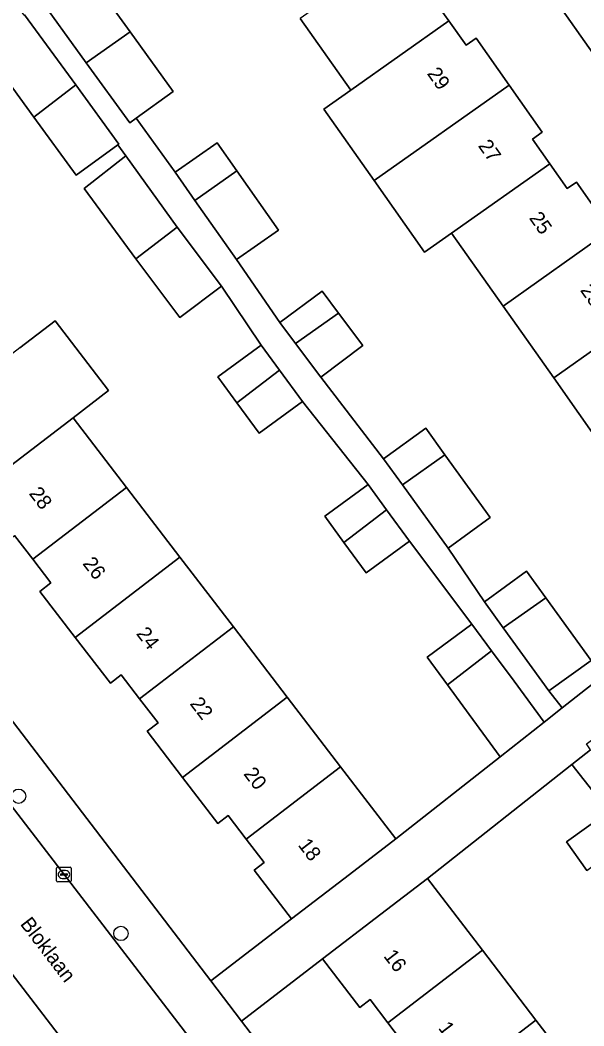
# Model space of a CAD drawing. Extents: x 159352 to 160617, y 385888 to 387323.
# Drawn here: x 160104.9 to 160143.4, y 386916.6 to 386985.3 of the extents above; entities that cross this region are included whole.
import ezdxf

# ---------------------------------------------------------------- set-up
doc = ezdxf.new("R2010")
doc.units = 0
for name, color, linetype in [('IMGEO_Boom', 7, 'Continuous'), ('IMGEO_Erf', 7, 'Continuous'), ('IMGEO_Kolk', 7, 'Continuous'), ('IMGEO_Muur', 7, 'Continuous'), ('IMGEO_Openbare_ruimte_label', 7, 'Continuous'), ('IMGEO_Pand', 7, 'Continuous'), ('IMGEO_Pand_nummerreeks', 7, 'Continuous'), ('IMGEO_Rijbaan_lokaal_open', 7, 'Continuous'), ('IMGEO_Voetpad_open', 7, 'Continuous')]:
    doc.layers.add(name, color=color, linetype=linetype)

msp = doc.modelspace()

# ---------------------------------------------------------------- linework, layer by layer
at = {"layer": 'IMGEO_Boom'}
for centre in [(160104.786, 386932.302), (160111.778, 386922.925)]:
    msp.add_circle(centre, 0.489, dxfattribs=at)
at = {"layer": 'IMGEO_Erf'}
for points in [[(160164.037, 386954.717), (160132.1, 387000)], [(160108.88, 386989.396), (160112.406, 386984.53), (160115.357, 386980.457), (160112.814, 386978.615), (160115.482, 386974.931), (160118.363, 386976.951), (160119.707, 386975.034), (160122.551, 386970.978), (160119.67, 386968.958), (160122.643, 386964.657), (160125.524, 386966.817), (160126.654, 386965.311), (160128.321, 386963.089), (160125.44, 386960.928), (160129.732, 386955.359), (160132.611, 386957.438), (160133.923, 386955.622), (160137.017, 386951.337), (160134.138, 386949.258), (160136.625, 386945.591), (160139.504, 386947.67), (160140.816, 386945.853), (160143.91, 386941.569), (160141.031, 386939.49), (160141.941, 386938.333), (160151.8, 386946.084)], [(160133.018, 386986.932), (160134.194, 386985.267), (160135.368, 386983.603), (160136.05, 386984.084), (160138.311, 386980.88), (160140.574, 386977.674), (160139.901, 386977.199), (160141.092, 386975.511), (160142.286, 386973.819), (160142.909, 386974.258), (160145.229, 386970.971)], [(160144.792, 386956.015), (160141.362, 386960.876), (160137.895, 386965.79), (160134.381, 386970.77), (160132.533, 386969.466), (160129.081, 386974.36), (160125.645, 386979.229), (160127.492, 386980.533), (160124.036, 386985.431)], [(160104.86, 386962.925), (160107.275, 386964.777), (160110.929, 386960.012), (160108.514, 386958.16), (160112.165, 386953.398), (160115.814, 386948.639), (160119.477, 386943.863), (160123.15, 386939.073), (160126.796, 386934.318), (160130.571, 386929.395), (160137.69, 386934.991), (160135.584, 386937.893), (160134.097, 386939.909), (160132.704, 386941.797), (160135.768, 386944.057), (160131.498, 386949.728), (160128.543, 386947.566), (160127.023, 386949.643), (160125.719, 386951.424), (160128.674, 386953.587), (160124.186, 386959.263), (160121.231, 386957.101), (160119.712, 386959.177), (160118.407, 386960.959), (160121.362, 386963.122), (160118.649, 386967.142), (160115.804, 386965.01), (160112.807, 386969.011), (160109.267, 386973.818), (160112.117, 386976.048), (160111.565, 386976.805), (160108.713, 386974.724), (160105.818, 386978.693), (160102.272, 386983.557)], [(160080.165, 386969.059), (160117.917, 386919.693), (160123.429, 386923.919), (160120.884, 386927.238), (160121.575, 386927.767), (160120.342, 386929.375), (160119.109, 386930.983), (160118.404, 386930.442), (160115.99, 386933.59), (160113.573, 386936.742), (160114.315, 386937.311), (160113.06, 386938.948), (160111.803, 386940.587), (160111.058, 386940.015), (160108.651, 386943.154), (160106.243, 386946.295), (160106.998, 386946.873), (160105.757, 386948.491), (160104.516, 386950.11)], [(160143.625, 386927.22), (160142.229, 386929.186), (160145.138, 386931.251), (160142.608, 386934.465), (160132.725, 386926.686), (160136.492, 386921.774), (160140.147, 386917.007), (160143.786, 386912.263)], [(160144.642, 386897.704), (160143.401, 386899.321), (160142.701, 386898.784), (160140.255, 386901.973), (160137.81, 386905.161), (160138.532, 386905.715), (160137.316, 386907.301), (160136.1, 386908.887), (160135.384, 386908.338), (160132.961, 386911.497), (160130.539, 386914.656), (160131.256, 386915.206), (160130.013, 386916.827), (160128.805, 386918.402), (160128.116, 386917.874), (160125.567, 386921.197), (160120.02, 386916.943), (160150.202, 386877.475)]]:
    msp.add_lwpolyline(points, dxfattribs=at)
at = {"layer": 'IMGEO_Kolk'}
for p, q in [((160107.386, 386926.525), (160107.386, 386927.377)), ((160107.461, 386927.451), (160108.313, 386927.451)), ((160107.874, 386927.231), (160107.899, 386927.231)), ((160108.387, 386927.377), (160108.387, 386926.525)), ((160108.313, 386926.451), (160107.461, 386926.451)), ((160107.645, 386926.945), (160107.645, 386926.957)), ((160108.083, 386926.908), (160107.685, 386926.908)), ((160107.688, 386926.994), (160108.086, 386926.994)), ((160107.897, 386926.671), (160107.872, 386926.671)), ((160108.129, 386926.957), (160108.129, 386926.945))]:
    msp.add_line(p, q, dxfattribs=at)
for points in [[(160107.386, 386926.525), (160107.386, 386927.377)], [(160107.461, 386927.451), (160108.313, 386927.451)], [(160108.387, 386927.377), (160108.387, 386926.525)], [(160108.313, 386926.451), (160107.461, 386926.451)]]:
    msp.add_lwpolyline(points, dxfattribs=at)
for centre, radius, start, end in [((160107.463, 386927.375), 0.0765, 91.55205, 178.44795), ((160107.463, 386927.375), 0.0765, 91.55205, 178.44795), ((160108.311, 386927.375), 0.0765, 1.55205, 88.44795), ((160108.311, 386927.375), 0.0765, 1.55205, 88.44795), ((160107.463, 386926.527), 0.0765, 181.55205, 268.44795), ((160107.463, 386926.527), 0.0765, 181.55205, 268.44795), ((160107.685, 386926.954), 0.0403, 85.87752, 175.75265), ((160107.682, 386926.944), 0.0366, 178.93798, 274.71019), ((160108.086, 386926.951), 0.043, 264.86636, 352.45326), ((160108.09, 386926.956), 0.0386, 1.73085, 96.63898), ((160108.311, 386926.527), 0.0765, 271.55205, 358.44795), ((160108.311, 386926.527), 0.0765, 271.55205, 358.44795)]:
    msp.add_arc(centre, radius, start, end, dxfattribs=at)
for centre, major_axis, ratio, start_param, end_param in [((160107.873, 386926.951), (-0.387, 0.002), 0.722429, 4.712389, 7.853982), ((160107.898, 386926.951), (-0.39, 0.002), 0.717154, 1.570796, 4.712389)]:
    msp.add_ellipse(centre, major_axis=major_axis, ratio=ratio, start_param=start_param, end_param=end_param, dxfattribs=at)
at = {"layer": 'IMGEO_Muur'}
msp.add_lwpolyline([(160130.571, 386929.395), (160137.69, 386934.991)], dxfattribs=at)
at = {"layer": 'IMGEO_Pand'}
for points in [[(160124.036, 386985.431), (160127.492, 386980.533), (160134.194, 386985.267), (160133.018, 386986.932), (160133.717, 386987.425), (160131.436, 386990.658)], [(160112.406, 386984.53), (160108.88, 386989.396), (160105.912, 386987.246), (160109.412, 386982.415)], [(160105.198, 386985.691), (160105.158, 386985.662), (160103.331, 386988.166), (160100.01, 386985.744), (160101.837, 386983.24), (160102.272, 386983.557), (160105.818, 386978.693), (160108.695, 386980.896)], [(160127.492, 386980.533), (160125.645, 386979.229), (160129.081, 386974.36), (160138.311, 386980.88), (160136.05, 386984.084), (160135.368, 386983.603), (160134.194, 386985.267)], [(160112.406, 386984.53), (160109.412, 386982.415), (160112.389, 386978.307), (160112.814, 386978.615), (160115.357, 386980.457)], [(160108.695, 386980.896), (160105.818, 386978.693), (160108.713, 386974.724), (160111.565, 386976.805), (160111.639, 386976.859)], [(160141.092, 386975.511), (160139.901, 386977.199), (160140.574, 386977.674), (160138.311, 386980.88), (160129.081, 386974.36), (160132.533, 386969.466), (160134.381, 386970.77)], [(160116.833, 386973.004), (160119.707, 386975.034), (160118.363, 386976.951), (160115.482, 386974.931)], [(160112.117, 386976.048), (160109.267, 386973.818), (160112.807, 386969.011), (160115.629, 386971.173)], [(160134.381, 386970.77), (160137.895, 386965.79), (160145.229, 386970.971), (160142.909, 386974.258), (160142.286, 386973.819), (160141.092, 386975.511)], [(160119.707, 386975.034), (160116.833, 386973.004), (160119.67, 386968.958), (160122.551, 386970.978)], [(160115.804, 386965.01), (160118.649, 386967.142), (160115.629, 386971.173), (160112.807, 386969.011)], [(160148.073, 386965.616), (160146.925, 386967.242), (160147.549, 386967.683), (160145.229, 386970.971), (160137.895, 386965.79), (160141.362, 386960.876)], [(160123.711, 386963.232), (160126.654, 386965.311), (160125.524, 386966.817), (160122.643, 386964.657)], [(160152.158, 386961.218), (160149.877, 386964.451), (160149.221, 386963.989), (160148.073, 386965.616), (160141.362, 386960.876), (160144.792, 386956.015)], [(160126.654, 386965.311), (160123.711, 386963.232), (160125.44, 386960.928), (160128.321, 386963.089)], [(160108.514, 386958.16), (160110.929, 386960.012), (160107.275, 386964.777), (160104.86, 386962.925), (160098.462, 386958.025), (160099.708, 386956.4), (160098.975, 386955.838), (160101.382, 386952.698)], [(160121.362, 386963.122), (160118.407, 386960.959), (160119.712, 386959.177), (160122.62, 386961.404)], [(160121.231, 386957.101), (160124.186, 386959.263), (160122.62, 386961.404), (160119.712, 386959.177)], [(160101.382, 386952.698), (160103.792, 386949.555), (160104.516, 386950.11), (160105.757, 386948.491), (160112.165, 386953.398), (160108.514, 386958.16)], [(160132.611, 386957.438), (160129.732, 386955.359), (160131.022, 386953.573), (160133.923, 386955.622)], [(160134.138, 386949.258), (160137.017, 386951.337), (160133.923, 386955.622), (160131.022, 386953.573)], [(160105.757, 386948.491), (160106.998, 386946.873), (160106.243, 386946.295), (160108.651, 386943.154), (160115.814, 386948.639), (160112.165, 386953.398)], [(160127.023, 386949.643), (160129.931, 386951.87), (160128.674, 386953.587), (160125.719, 386951.424)], [(160129.931, 386951.87), (160127.023, 386949.643), (160128.543, 386947.566), (160131.498, 386949.728)], [(160119.477, 386943.863), (160115.814, 386948.639), (160108.651, 386943.154), (160111.058, 386940.015), (160111.803, 386940.587), (160113.06, 386938.948)], [(160137.915, 386943.804), (160140.816, 386945.853), (160139.504, 386947.67), (160136.625, 386945.591)], [(160140.816, 386945.853), (160137.915, 386943.804), (160141.031, 386939.49), (160143.91, 386941.569)], [(160123.15, 386939.073), (160119.477, 386943.863), (160113.06, 386938.948), (160114.315, 386937.311), (160113.573, 386936.742), (160115.99, 386933.59)], [(160134.097, 386939.909), (160137.119, 386942.225), (160135.768, 386944.057), (160132.704, 386941.797)], [(160135.584, 386937.893), (160137.69, 386934.991), (160140.716, 386937.37), (160138.648, 386940.153), (160137.119, 386942.225), (160134.097, 386939.909)], [(160126.796, 386934.318), (160123.15, 386939.073), (160115.99, 386933.59), (160118.404, 386930.442), (160119.109, 386930.983), (160120.342, 386929.375)], [(160127.397, 386926.962), (160130.571, 386929.395), (160126.796, 386934.318), (160120.342, 386929.375), (160121.575, 386927.767), (160120.884, 386927.238), (160123.429, 386923.919)], [(160143.625, 386927.22), (160146.462, 386929.387), (160145.138, 386931.251), (160142.229, 386929.186)], [(160125.567, 386921.197), (160128.116, 386917.874), (160128.805, 386918.402), (160130.013, 386916.827), (160136.492, 386921.774), (160132.725, 386926.686), (160129.535, 386924.24)], [(160130.013, 386916.827), (160131.256, 386915.206), (160130.539, 386914.656), (160132.961, 386911.497), (160140.147, 386917.007), (160136.492, 386921.774)], [(160143.786, 386912.263), (160140.147, 386917.007), (160132.961, 386911.497), (160135.384, 386908.338), (160136.1, 386908.887), (160137.316, 386907.301)]]:
    msp.add_lwpolyline(points, close=True, dxfattribs=at)
at = {"layer": 'IMGEO_Rijbaan_lokaal_open'}
for points in [[(160071.825, 386962.629), (160079.074, 386953.236), (160079.09, 386953.237), (160089.596, 386939.351), (160113.389, 386908.345), (160142.196, 386870.763)], [(160147.579, 386875.14), (160123.213, 386907.016), (160103.5, 386932.656)]]:
    msp.add_lwpolyline(points, dxfattribs=at)
at = {"layer": 'IMGEO_Voetpad_open'}
for points in [[(160126.672, 387007.783), (160129.517, 387003.643), (160132.1, 387000), (160164.037, 386954.717), (160166.032, 386951.887), (160195.169, 386910.574), (160197.916, 386906.849)], [(160105.198, 386985.691), (160108.695, 386980.896), (160111.639, 386976.859), (160111.565, 386976.805), (160112.117, 386976.048), (160115.629, 386971.173), (160118.649, 386967.142), (160121.362, 386963.122), (160122.62, 386961.404), (160124.186, 386959.263), (160128.674, 386953.587), (160129.931, 386951.87), (160131.498, 386949.728), (160135.768, 386944.057), (160137.119, 386942.225), (160138.648, 386940.153), (160140.716, 386937.37), (160141.941, 386938.333), (160141.031, 386939.49), (160137.915, 386943.804), (160136.625, 386945.591), (160134.138, 386949.258), (160131.022, 386953.573), (160129.732, 386955.359), (160125.44, 386960.928), (160123.711, 386963.232), (160122.643, 386964.657), (160119.67, 386968.958), (160116.833, 386973.004), (160115.482, 386974.931), (160112.814, 386978.615), (160112.389, 386978.307), (160109.412, 386982.415), (160105.912, 386987.246)], [(160150.202, 386877.475), (160120.02, 386916.943), (160117.917, 386919.693), (160080.165, 386969.059)], [(160077.732, 386966.38), (160103.5, 386932.656), (160123.213, 386907.016), (160147.579, 386875.14)], [(160142.196, 386870.763), (160113.389, 386908.345), (160089.596, 386939.351)], [(160143.885, 386935.471), (160142.608, 386934.465), (160145.138, 386931.251)]]:
    msp.add_lwpolyline(points, dxfattribs=at)
msp.add_lwpolyline([(160146.482, 386937.943), (160153.814, 386943.287), (160157.128, 386945.62), (160161.216, 386948.497), (160166.032, 386951.887), (160164.037, 386954.717), (160159.199, 386951.304), (160155.114, 386948.422), (160151.8, 386946.084), (160141.941, 386938.333), (160140.716, 386937.37), (160137.69, 386934.991), (160130.571, 386929.395), (160127.397, 386926.962), (160123.429, 386923.919), (160117.917, 386919.693), (160120.02, 386916.943), (160125.567, 386921.197), (160129.535, 386924.24), (160132.725, 386926.686), (160142.608, 386934.465), (160143.885, 386935.471), (160143.596, 386935.872)], close=True, dxfattribs=at)

# ---------------------------------------------------------------- texts
at = {"layer": 'IMGEO_Openbare_ruimte_label'}
msp.add_text('Bloklaan', height=1, rotation=307.44284, dxfattribs=at).set_placement((160104.851, 386923.562))
at = {"layer": 'IMGEO_Pand_nummerreeks'}
for s, rotation, p in [('29', 305.26107, (160132.667, 386981.669)), ('27', 305.26107, (160136.156, 386976.734)), ('25', 305.26107, (160139.645, 386971.799)), ('23', 305.26107, (160143.134, 386966.864)), ('28', 307.43821, (160105.456, 386952.971)), ('26', 307.43821, (160109.121, 386948.185)), ('24', 307.43821, (160112.787, 386943.396)), ('22', 307.43821, (160116.451, 386938.611)), ('20', 307.43821, (160120.12, 386933.817)), ('18', 307.43821, (160123.842, 386928.957)), ('16', 307.23976, (160129.688, 386921.374)), ('14', 307.23976, (160133.431, 386916.45))]:
    msp.add_text(s, height=1, rotation=rotation, dxfattribs=at).set_placement(p)

doc.saveas('drawing.dxf')
